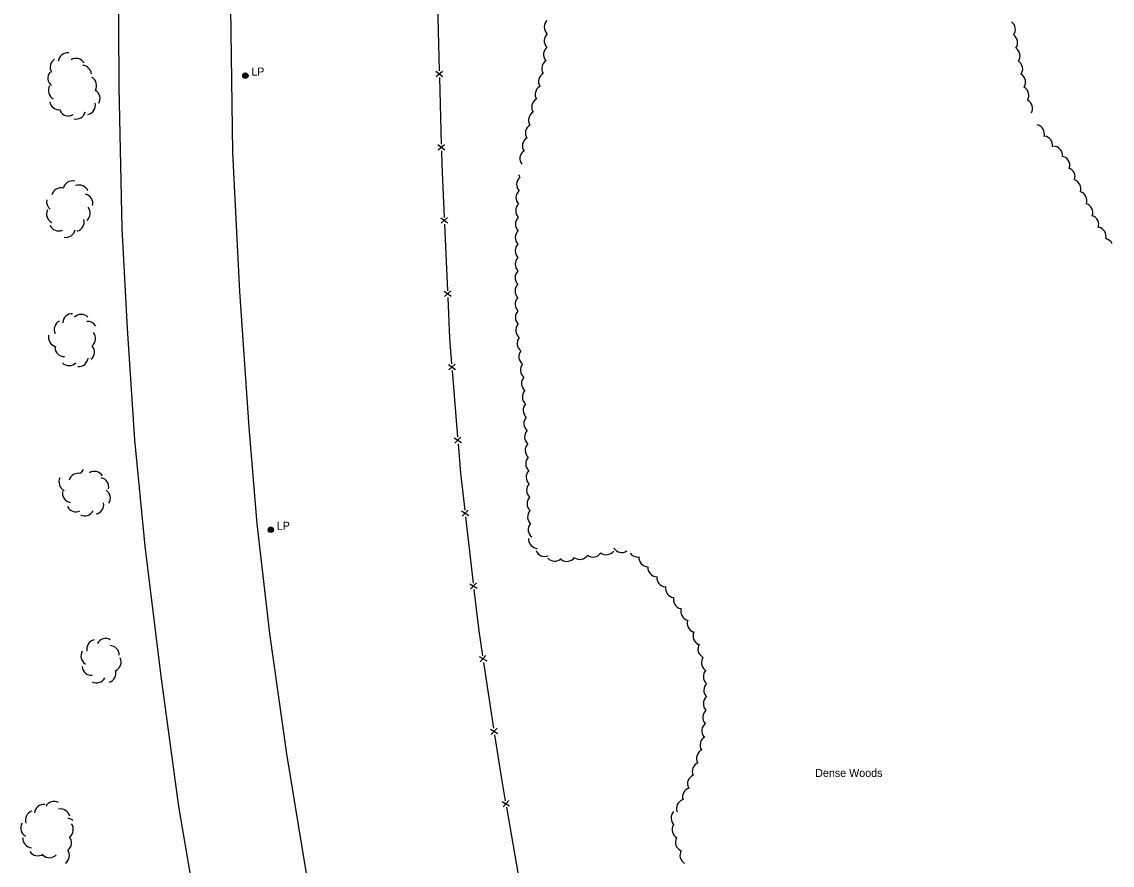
# Model space of a CAD drawing. Extents: x 2402803 to 2427059, y 6985292 to 6997652.
# Drawn here: x 2416931 to 2417585, y 6993877 to 6994383 of the extents above; entities that cross this region are included whole.
import ezdxf

# ---------------------------------------------------------------- set-up
doc = ezdxf.new("R2010")
doc.units = 0
for name, color, linetype in [('p_road - paved curb', 7, 'Continuous'), ('p_structure fence', 7, 'Continuous'), ('p_utility manhole', 7, 'Continuous'), ('p_veg woods', 7, 'Continuous')]:
    doc.layers.add(name, color=color, linetype=linetype)

msp = doc.modelspace()

# ---------------------------------------------------------------- linework, layer by layer
at = {"layer": 'p_road - paved curb'}
for points in [[(2417052.64, 6994810.17), (2417052.63, 6994755.24), (2417053.5, 6994688.74), (2417054.13, 6994636.78), (2417054.24, 6994582.63), (2417054.92, 6994524.33), (2417055.15, 6994459.06), (2417055.86, 6994390.88), (2417057.16, 6994304.39), (2417061.19, 6994221.06), (2417066.87, 6994139.75), (2417071.63, 6994081.74), (2417079.31, 6994015.97), (2417089.38, 6993943.93), (2417101.1, 6993873.28), (2417113.96, 6993807.75), (2417131.9, 6993728.42), (2417151.21, 6993650.98), (2417161.56, 6993610.84)], [(2416984.71, 6994804.3), (2416984.19, 6994750.23), (2416986.45, 6994686.41), (2416986.86, 6994619.63), (2416987.08, 6994556.24), (2416987.33, 6994517.88), (2416987.58, 6994491.08), (2416988.58, 6994418.53), (2416988.93, 6994343.73), (2416990.77, 6994258.82), (2416993.93, 6994198.89), (2416998.3, 6994132.07), (2417004.44, 6994068.42), (2417014.07, 6993990.46), (2417024.76, 6993912.35), (2417037.75, 6993836.28), (2417053.24, 6993755.24), (2417070.64, 6993683.69), (2417088.46, 6993613.89)]]:
    msp.add_lwpolyline(points, dxfattribs=at)
at = {"layer": 'p_structure fence'}
for p, q in [((2417179.92, 6994393.36), (2417181.03, 6994353.38)), ((2417179.06, 6994353.12), (2417183.15, 6994350.03)), ((2417179.15, 6994349.92), (2417183.06, 6994353.23)), ((2417181.14, 6994349.38), (2417182.25, 6994309.39)), ((2417180.29, 6994309.14), (2417184.37, 6994306.05)), ((2417180.37, 6994305.94), (2417184.28, 6994309.25)), ((2417182.18, 6994261.96), (2417186.04, 6994265.33)), ((2417182.04, 6994265.16), (2417186.18, 6994262.14)), ((2417184.18, 6994261.45), (2417185.95, 6994221.5)), ((2417183.99, 6994221.22), (2417188.13, 6994218.2)), ((2417184.13, 6994218.02), (2417187.99, 6994221.39)), ((2417186.51, 6994177.24), (2417190.76, 6994174.37)), ((2417186.77, 6994174.05), (2417190.5, 6994177.56)), ((2417188.78, 6994173.61), (2417191.99, 6994133.74)), ((2417190.05, 6994133.38), (2417194.29, 6994130.51)), ((2417190.3, 6994130.19), (2417194.03, 6994133.7)), ((2417194.37, 6994089.53), (2417198.72, 6994086.82)), ((2417194.74, 6994086.36), (2417198.35, 6994090)), ((2417196.77, 6994085.99), (2417201.38, 6994046.26)), ((2417199.44, 6994045.84), (2417203.78, 6994043.12)), ((2417199.81, 6994042.66), (2417203.42, 6994046.3)), ((2417205.08, 6994002.15), (2417209.52, 6993999.59)), ((2417205.57, 6993998.99), (2417209.04, 6994002.76)), ((2417207.61, 6993998.7), (2417213.67, 6993959.19)), ((2417211.75, 6993958.7), (2417216.19, 6993956.14)), ((2417212.23, 6993955.53), (2417215.7, 6993959.3)), ((2417218.74, 6993915.24), (2417223.23, 6993912.78)), ((2417219.29, 6993912.09), (2417222.68, 6993915.93)), ((2417221.34, 6993911.84), (2417228.26, 6993872.45))]:
    msp.add_line(p, q, dxfattribs=at)
for points in [[(2417182.36, 6994305.39), (2417182.59, 6994297.13), (2417184, 6994265.44)], [(2417186.13, 6994217.51), (2417187.22, 6994192.97), (2417188.46, 6994177.59)], [(2417192.32, 6994129.75), (2417193.74, 6994112.09), (2417196.31, 6994089.96)], [(2417201.84, 6994042.29), (2417204.69, 6994017.7), (2417207, 6994002.65)], [(2417214.27, 6993955.24), (2417218.14, 6993930.03), (2417220.64, 6993915.78)]]:
    msp.add_lwpolyline(points, dxfattribs=at)
at = {"layer": 'p_utility manhole'}
for centre, radius in [((2417064.8, 6994350.49), 1.6), ((2417064.8, 6994350.49), 1.3), ((2417064.8, 6994350.49), 1), ((2417064.8, 6994350.49), 0.539), ((2417064.8, 6994350.49), 0.192), ((2417080.08, 6994078.19), 1.6), ((2417080.08, 6994078.19), 1.3), ((2417080.08, 6994078.19), 1), ((2417080.08, 6994078.19), 0.539), ((2417080.08, 6994078.19), 0.192)]:
    msp.add_circle(centre, radius, dxfattribs=at)
at = {"layer": 'p_veg woods'}
for centre, start, end in [((2417249.61, 6994379.63), 135.33933, 225.33933), ((2417520.84, 6994378.16), 323.91604, 53.91604), ((2417249.64, 6994371.41), 132.1636, 222.1636), ((2417522.2, 6994370.22), 324.68989, 54.68989), ((2416958.26, 6994358.56), 83.63558, 173.63558), ((2417249.24, 6994363.09), 127.42557, 217.42557), ((2417523.69, 6994362.3), 325.5795, 55.5795), ((2416953.4, 6994355.42), 121.46829, 211.46829), ((2416963.24, 6994355.18), 31.20959, 121.20959), ((2417248.16, 6994354.71), 121.18927, 211.18927), ((2417525.22, 6994354.42), 326.08131, 56.08131), ((2416952.06, 6994348.9), 140.99309, 230.99309), ((2416966.84, 6994351.01), 6.37856, 84.4759), ((2417246.25, 6994346.85), 119.81955, 209.81955), ((2417526.93, 6994346.52), 327.25059, 57.25059), ((2416952.35, 6994341.55), 151.04377, 241.04377), ((2416969.98, 6994344.48), 329.7046, 59.7046), ((2417244.15, 6994339.15), 120.10274, 210.10274), ((2416972.01, 6994336.74), 329.7046, 59.7046), ((2417528.9, 6994338.63), 329.17561, 59.17561), ((2416953.1, 6994335.64), 188.61279, 278.61279), ((2416969.25, 6994332.77), 282.07191, 12.07191), ((2417242.13, 6994331.49), 121.16729, 211.16729), ((2417531.11, 6994330.82), 330.90434, 60.90434), ((2416958.64, 6994332.05), 208.55376, 298.55376), ((2416963.35, 6994330.1), 255.75904, 345.75904), ((2417240.23, 6994323.74), 121.47757, 211.47757), ((2417533.68, 6994323.07), 62.38502, 63.2137), ((2417238.37, 6994316.03), 122.25347, 212.25347), ((2417538.23, 6994315.42), 345.54808, 75.54808), ((2417236.58, 6994308.36), 124.0439, 214.0439), ((2417543.12, 6994308.63), 350.74123, 80.74123), ((2417235.05, 6994300.68), 126.46002, 216.46002), ((2417549.13, 6994302.54), 358.44401, 88.44401), ((2417553.51, 6994296.59), 349.72301, 79.72301), ((2417556.6, 6994289.77), 341.85176, 71.85176), ((2416961.14, 6994281.66), 75.74652, 165.74652), ((2416965.12, 6994279.24), 21.48869, 111.48869), ((2417233.07, 6994285.2), 132.0851, 222.0851), ((2417233.88, 6994292.94), 197.69079, 218.93087), ((2417560.14, 6994282.63), 341.48813, 71.48813), ((2416954.26, 6994277.57), 75.74652, 165.74652), ((2416967.72, 6994273.82), 346.83764, 76.83764), ((2417232.71, 6994277.32), 133.64017, 223.64017), ((2417563.74, 6994275.46), 341.75876, 71.75876), ((2416951.28, 6994274.77), 166.77532, 231.73262), ((2417232.52, 6994269.35), 134.02196, 224.02196), ((2417567.22, 6994268.34), 340.74317, 70.74317), ((2416951.25, 6994267.51), 154.37356, 244.37356), ((2416966.16, 6994268.05), 309.29049, 39.29049), ((2417232.38, 6994261.38), 134.37488, 224.37488), ((2417570.8, 6994261.11), 341.67413, 71.67413), ((2416952.91, 6994263.01), 203.07831, 293.07831), ((2416962.47, 6994262.62), 285.29889, 15.29889), ((2417575.23, 6994254.04), 346.60495, 76.60495), ((2416957.18, 6994259.1), 259.71095, 349.71095), ((2417232.29, 6994253.39), 134.62572, 224.62572), ((2417579.42, 6994247.24), 25.25654, 76.60495), ((2417232.24, 6994245.41), 134.84783, 224.84783), ((2417232.22, 6994237.41), 134.84757, 224.84757), ((2417232.19, 6994229.41), 134.89996, 224.89996), ((2417232.17, 6994221.44), 135.17651, 225.17651), ((2417232.21, 6994213.47), 135.64292, 225.64292), ((2416960.98, 6994202.09), 88.26815, 178.26815), ((2416966.47, 6994201.67), 46.14501, 136.14501), ((2417232.34, 6994205.55), 136.76923, 226.76923), ((2416955.81, 6994198.24), 115.21773, 205.21773), ((2416970.16, 6994197.5), 28.45987, 93.36474), ((2417232.59, 6994197.83), 140.72111, 230.72111), ((2416952.35, 6994193.65), 167.40783, 257.40783), ((2416969.41, 6994192.79), 309.54338, 39.54338), ((2417233.38, 6994189.96), 142.04136, 232.04136), ((2416956.19, 6994187.71), 181.14719, 271.14719), ((2416968.65, 6994184.82), 309.54338, 39.54338), ((2416964.87, 6994181.7), 264.38186, 354.38186), ((2417234.4, 6994182), 141.68673, 231.68673), ((2416959.16, 6994182.28), 225.2622, 315.2622), ((2417235.37, 6994173.93), 139.93025, 229.93025), ((2417236.01, 6994165.86), 138.53999, 228.53999), ((2417236.51, 6994157.87), 138.41474, 228.41474), ((2417236.99, 6994149.88), 138.23209, 228.23209), ((2417237.43, 6994141.88), 138.0137, 228.0137), ((2417237.86, 6994133.86), 137.57691, 227.57691), ((2417238.22, 6994125.85), 137.33297, 227.33297), ((2417238.54, 6994117.83), 137.00556, 227.00556), ((2416958.68, 6994106.78), 153.32622, 243.32622), ((2416964.56, 6994106.42), 73.88929, 163.88929), ((2416971.56, 6994110.28), 134.73857, 163.88929), ((2416974.26, 6994107.57), 31.63671, 121.63671), ((2416977.28, 6994103.8), 348.28095, 78.28095), ((2417238.82, 6994109.83), 136.91554, 226.91554), ((2416978.22, 6994097.19), 326.70672, 56.70672), ((2417239.08, 6994101.85), 137.00134, 227.00134), ((2416960.79, 6994100.14), 168.86633, 258.86633), ((2417239.34, 6994093.9), 137.55978, 227.55978), ((2416963.25, 6994094.58), 205.13104, 295.13104), ((2416968.42, 6994092.16), 243.43471, 333.43471), ((2416974.27, 6994093.29), 280.28457, 10.28457), ((2417239.68, 6994086.02), 138.73196, 228.73196), ((2417240.02, 6994078.36), 142.66089, 232.66089), ((2417240.23, 6994072.63), 177.47956, 267.47956), ((2417244.31, 6994067.83), 202.1759, 292.1759), ((2417265.27, 6994066.07), 235.20373, 325.20373), ((2417273.22, 6994067.51), 233.51665, 323.51665), ((2417281.15, 6994068.88), 232.52829, 322.52829), ((2417290.53, 6994070.23), 212.72901, 302.72901), ((2417300.15, 6994067.44), 216.55716, 274.17979), ((2417250.31, 6994065.04), 222.86667, 312.86667), ((2417257.56, 6994064.9), 232.95879, 322.95879), ((2417306.34, 6994061.6), 176.74134, 266.74134), ((2417311.68, 6994055.67), 176.82664, 266.82664), ((2417317.11, 6994049.57), 174.43884, 264.43884), ((2417322.36, 6994043.15), 170.26945, 260.26945), ((2417327.09, 6994036.42), 167.12305, 257.12305), ((2417331.45, 6994029.41), 163.4721, 253.4721), ((2417335.38, 6994022.17), 160.06027, 250.06027), ((2417338.86, 6994014.64), 155.81453, 245.81453), ((2416975.32, 6994006.65), 102.70289, 192.70289), ((2416981.14, 6994007.32), 61.71877, 151.71877), ((2416971.87, 6994002.53), 148.53334, 238.53334), ((2416983.55, 6994003.13), 359.55685, 88.93008), ((2417341.8, 6994006.74), 149.80023, 239.80023), ((2416984.68, 6993998.97), 295.18899, 25.18899), ((2417343.9, 6993998.58), 143.78702, 233.78702), ((2416972.54, 6993996.63), 184.81646, 274.81646), ((2416981.59, 6993992.26), 286.73088, 16.73088), ((2417345.04, 6993990.24), 137.65107, 227.65107), ((2416975.51, 6993992.02), 242.74, 332.74), ((2417345.34, 6993981.92), 132.99009, 222.99009), ((2417345.03, 6993973.87), 132.18033, 222.18033), ((2417344.68, 6993965.78), 130.80336, 220.80336), ((2417344.13, 6993957.55), 127.20515, 217.20515), ((2417343.06, 6993949.14), 120.55979, 210.55979), ((2417340.99, 6993941.13), 116.66229, 206.66229), ((2417338.39, 6993933.37), 114.09846, 204.09846), ((2417335.54, 6993925.9), 114.09846, 204.09846), ((2417332.57, 6993918.01), 108.07321, 198.07321), ((2416943.9, 6993907.8), 83.7197, 173.7197), ((2416950.1, 6993909.68), 61.05804, 151.05804), ((2417328.95, 6993911.11), 111.23288, 201.23288), ((2416938.54, 6993904.12), 108.226, 198.226), ((2416953.97, 6993905.15), 13.36758, 103.36758), ((2417325.71, 6993905.53), 137.93621, 227.93621), ((2416935.76, 6993899.43), 149.68382, 239.68382), ((2416957.89, 6993899.56), 51.48105, 84.56284), ((2416955.99, 6993898.56), 307.48706, 37.48706), ((2417326.31, 6993898.47), 150.98753, 240.98753), ((2416937.04, 6993893.15), 175.72379, 265.72379), ((2416954.95, 6993890.63), 307.48706, 37.48706), ((2417328.31, 6993890.88), 153.25491, 243.25491), ((2416953.7, 6993882.95), 304.29857, 34.29857), ((2416940.33, 6993888.4), 213.97657, 303.97657), ((2416947.37, 6993887.24), 226.27489, 316.27489), ((2417331.01, 6993883.1), 149.89562, 239.89562)]:
    msp.add_arc(centre, 5.65, start, end, dxfattribs=at)

# ---------------------------------------------------------------- texts
at = {"layer": 'p_utility manhole'}
for p in [(2417064.8, 6994350.49), (2417080.08, 6994078.19)]:
    msp.add_text('  LP', height=4.8, dxfattribs=at).set_placement(p)
at = {"layer": 'p_veg woods'}
msp.add_text('Dense Woods', height=4.8, dxfattribs=at).set_placement((2417406.46, 6993930.02))

doc.saveas('drawing.dxf')
